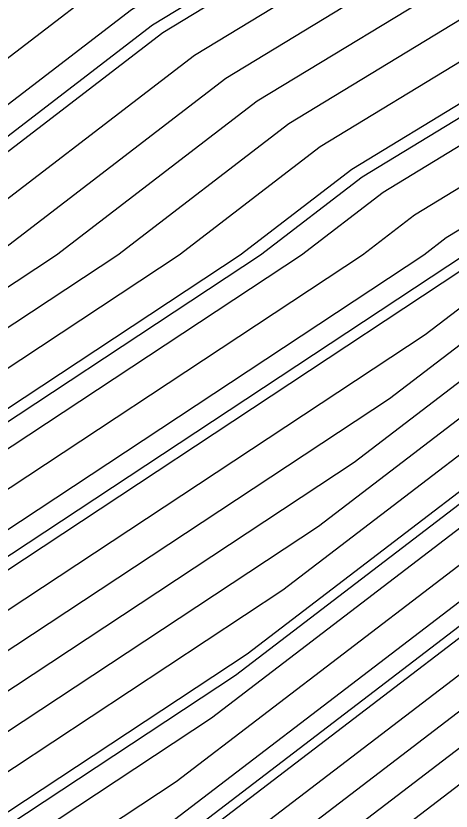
# Model space of a CAD drawing. Extents: x 2354170 to 2357230, y 866100 to 868290.
# Drawn here: x 2355991.33 to 2355999.63, y 866869.41 to 866884.56 of the extents above; entities that cross this region are included whole.
import ezdxf

# ---------------------------------------------------------------- set-up
doc = ezdxf.new("R2010")
doc.units = 0
for name, color, linetype in [('Default', 7, 'Continuous'), ('DTM Contours Major', 7, 'Continuous'), ('DTM Contours Minor', 7, 'Continuous')]:
    doc.layers.add(name, color=color, linetype=linetype)

msp = doc.modelspace()

# ---------------------------------------------------------------- linework, layer by layer
at = {"layer": 'Default'}
for points in [[(2355974.488, 866869.712), (2355974.905, 866870.008), (2355980.15, 866873.994), (2355989.46, 866880.513), (2355989.709, 866880.857), (2355994.132, 866884.246), (2356000.013, 866887.81), (2356006.365, 866893.221), (2356014.968, 866899.71), (2356018.732, 866901.991), (2356022.164, 866904.596), (2356036.529, 866913.731), (2356045.74, 866920.191), (2356048.559, 866922.329), (2356049.744, 866923.169), (2356055.96, 866927.485)], [(2355965.738, 866861.386), (2355966.443, 866861.903), (2355967.04, 866862.358), (2355977.802, 866870.008), (2355980.055, 866871.72), (2355985.522, 866875.549), (2355989.77, 866878.471), (2355992.104, 866880.009), (2355995.932, 866882.943), (2356000.004, 866885.41), (2356007.74, 866892), (2356018.219, 866899.904), (2356019.543, 866900.707), (2356020.751, 866901.623), (2356037.739, 866912.427), (2356047.275, 866919.115)], [(2355884.939, 866809.211), (2355900.489, 866819.893), (2355905.778, 866823.338), (2355913.907, 866829.094), (2355923.703, 866836.599), (2355929.665, 866840.665), (2355940.146, 866847.499), (2355947.621, 866851.84), (2355951.141, 866854.155), (2355963.707, 866863.366), (2355964.766, 866864.173), (2355972.973, 866870.007), (2355980.213, 866875.509), (2355988.576, 866881.365), (2355989.246, 866882.29), (2355992.932, 866885.115), (2356000.019, 866889.409), (2356005.448, 866894.034), (2356012.801, 866899.58), (2356018.191, 866902.847), (2356023.106, 866906.577), (2356035.722, 866914.6)], [(2355886.095, 866809.272), (2355900.45, 866819.134), (2355906.287, 866822.935), (2355913.433, 866827.995), (2355924.107, 866836.175), (2355930.606, 866840.605), (2355940.131, 866846.816), (2355948.118, 866851.454), (2355950.897, 866853.282), (2355964.254, 866863.074), (2355965.221, 866863.81), (2355973.939, 866870.007), (2355980.182, 866874.751), (2355989.018, 866880.939), (2355989.477, 866881.574), (2355993.532, 866884.681), (2356000.016, 866888.61), (2356005.906, 866893.627), (2356013.885, 866899.645), (2356018.462, 866902.419), (2356022.635, 866905.587), (2356036.125, 866914.165)], [(2355888.405, 866809.395), (2355900.372, 866817.616), (2355907.303, 866822.13), (2355912.483, 866825.798), (2355924.917, 866835.325), (2355932.486, 866840.486), (2355940.101, 866845.451), (2355949.112, 866850.684), (2355950.409, 866851.537), (2355965.348, 866862.488), (2355966.131, 866863.084), (2355975.871, 866870.008), (2355980.118, 866873.236), (2355989.902, 866880.087), (2355989.941, 866880.14), (2355994.732, 866883.812), (2356000.01, 866887.01), (2356006.823, 866892.814), (2356016.052, 866899.775), (2356019.002, 866901.563), (2356021.693, 866903.605), (2356036.932, 866913.296)], [(2355889.56, 866809.456), (2355900.333, 866816.857), (2355907.812, 866821.727), (2355912.008, 866824.699), (2355925.322, 866834.9), (2355933.426, 866840.426), (2355940.086, 866844.769), (2355949.609, 866850.298), (2355950.166, 866850.665), (2355965.895, 866862.195), (2355966.586, 866862.721), (2355976.837, 866870.008), (2355980.086, 866872.478), (2355987.977, 866878.003), (2355989.887, 866879.317), (2355990.937, 866880.009), (2355995.332, 866883.377), (2356000.007, 866886.21), (2356007.281, 866892.407), (2356017.135, 866899.839), (2356019.273, 866901.135), (2356021.222, 866902.614), (2356037.336, 866912.862)], [(2355891.87, 866809.578), (2355900.255, 866815.339), (2355908.829, 866820.922), (2355911.059, 866822.501), (2355926.131, 866834.05), (2355935.306, 866840.306), (2355940.057, 866843.404), (2355947.976, 866848.002), (2355950.47, 866849.462), (2355953.699, 866851.867), (2355966.99, 866861.61), (2355967.495, 866861.995), (2355978.768, 866870.009), (2355980.023, 866870.962), (2355983.068, 866873.094), (2355989.653, 866877.625), (2355993.271, 866880.009), (2355996.532, 866882.508), (2356000.001, 866884.61), (2356008.198, 866891.593), (2356019.302, 866899.969), (2356019.813, 866900.278), (2356020.279, 866900.632), (2356038.143, 866911.992)], [(2355900.216, 866814.58), (2355909.337, 866820.519), (2355910.584, 866821.403), (2355926.536, 866833.626), (2355936.246, 866840.246), (2355940.042, 866842.721), (2355946.369, 866846.395), (2355950.86, 866849.024), (2355956.676, 866853.356), (2355967.537, 866861.317), (2355967.95, 866861.632), (2355979.734, 866870.009), (2355979.991, 866870.204), (2355980.614, 866870.64), (2355989.536, 866876.779), (2355994.438, 866880.009), (2355997.132, 866882.074), (2355999.998, 866883.81), (2356008.656, 866891.187), (2356018.846, 866898.872), (2356019.944, 866899.705), (2356020.2, 866899.907), (2356021.872, 866900.954), (2356038.546, 866911.558)], [(2355940.008, 866840.006), (2355952.421, 866847.271), (2355968.585, 866859.31), (2355969.726, 866860.146), (2355969.769, 866860.179), (2355971.097, 866861.124), (2355980.795, 866867.704), (2355981.026, 866867.861), (2355989.069, 866873.394), (2355999.105, 866880.009), (2355999.532, 866880.336), (2355999.985, 866880.611), (2356004.032, 866884.058), (2356010.041, 866889.231), (2356010.312, 866889.44), (2356019.525, 866896.423), (2356022.529, 866898.804), (2356039.878, 866909.663)], [(2355941.547, 866841.574), (2355952.031, 866847.709), (2355965.608, 866857.821), (2355969.179, 866860.439), (2355969.314, 866860.542), (2355973.471, 866863.498), (2355980.578, 866868.32), (2355980.748, 866868.435), (2355989.186, 866874.24), (2355997.939, 866880.009), (2355998.932, 866880.77), (2355999.988, 866881.411), (2356009.416, 866889.442), (2356009.989, 866889.935), (2356010.015, 866889.955), (2356019.63, 866897.243), (2356021.946, 866899.08), (2356037.127, 866908.581)], [(2355900.029, 866810.056), (2355909.818, 866816.501), (2355913.827, 866819.336), (2355923.043, 866826.539), (2355928.965, 866831.076), (2355935.519, 866835.545), (2355940.577, 866838.875), (2355942.002, 866839.84), (2355953.202, 866846.395), (2355969.25, 866858.347), (2355971.156, 866859.637), (2355981.229, 866866.473), (2355981.584, 866866.713), (2355988.835, 866871.702), (2355999.135, 866878.491), (2356000.631, 866879.632), (2356010.145, 866887.824), (2356010.908, 866888.409), (2356019.315, 866894.782), (2356023.693, 866898.252), (2356039.396, 866908.081)], [(2355900.355, 866809.552), (2355909.784, 866815.76), (2355914.64, 866819.194), (2355925.804, 866827.919), (2355929.37, 866830.652), (2355933.316, 866833.342), (2355940.87, 866838.316), (2355942.999, 866839.757), (2355953.592, 866845.957), (2355968.771, 866857.262), (2355971.923, 866859.395), (2355981.446, 866865.857), (2355981.863, 866866.14), (2355988.718, 866870.856), (2355998.456, 866877.274), (2356001.15, 866879.331), (2356010.197, 866887.12), (2356011.205, 866887.894), (2356019.21, 866893.961), (2356024.275, 866897.977), (2356039.156, 866907.29)], [(2355943.155, 866843.181), (2355951.64, 866848.147), (2355962.631, 866856.333), (2355968.631, 866860.732), (2355968.86, 866860.906), (2355975.845, 866865.872), (2355980.361, 866868.936), (2355980.469, 866869.009), (2355989.303, 866875.087), (2355996.772, 866880.009), (2355998.332, 866881.205), (2355999.992, 866882.21), (2356009.573, 866890.373), (2356012.722, 866892.749), (2356019.735, 866898.064), (2356021.364, 866899.355), (2356032.042, 866906.039)], [(2355909.714, 866814.277), (2355916.265, 866818.909), (2355930.003, 866829.647), (2355930.468, 866829.962), (2355941.456, 866837.197), (2355944.993, 866839.591), (2355954.372, 866845.08), (2355967.813, 866855.091), (2355973.456, 866858.909), (2355981.88, 866864.626), (2355982.421, 866864.992), (2355988.484, 866869.163), (2355997.098, 866874.84), (2356002.188, 866878.727), (2356010.302, 866885.713), (2356011.801, 866886.863), (2356019, 866892.32), (2356025.44, 866897.425), (2356038.674, 866905.708)], [(2355909.68, 866813.536), (2355917.078, 866818.767), (2355930.045, 866828.902), (2355931.465, 866829.866), (2355941.75, 866836.637), (2355945.99, 866839.508), (2355954.763, 866844.642), (2355967.334, 866854.005), (2355974.222, 866858.666), (2355982.097, 866864.01), (2355982.7, 866864.418), (2355988.367, 866868.317), (2355996.418, 866873.624), (2356002.706, 866878.425), (2356010.354, 866885.009), (2356012.098, 866886.348), (2356018.895, 866891.5), (2356026.022, 866897.149), (2356038.433, 866904.917)], [(2355909.61, 866812.053), (2355918.704, 866818.483), (2355930.131, 866827.414), (2355933.46, 866829.674), (2355942.336, 866835.518), (2355947.984, 866839.342), (2355955.543, 866843.766), (2355966.376, 866851.834), (2355975.756, 866858.181), (2355982.531, 866862.779), (2355983.257, 866863.27), (2355988.133, 866866.625), (2355995.06, 866871.19), (2356003.744, 866877.821), (2356010.459, 866883.602), (2356012.694, 866885.317), (2356018.686, 866889.859), (2356027.187, 866896.598), (2356037.951, 866903.336)], [(2355909.576, 866811.312), (2355919.516, 866818.341), (2355930.173, 866826.67), (2355934.458, 866829.579), (2355942.629, 866834.959), (2355948.981, 866839.259), (2355955.934, 866843.328), (2355965.897, 866850.748), (2355976.522, 866857.938), (2355982.748, 866862.163), (2355983.536, 866862.696), (2355988.016, 866865.779), (2355994.381, 866869.973), (2356004.263, 866877.519), (2356010.511, 866882.898), (2356012.991, 866884.802), (2356018.581, 866889.038), (2356027.769, 866896.322), (2356037.711, 866902.545)], [(2355909.541, 866810.57), (2355920.329, 866818.199), (2355930.216, 866825.926), (2355935.455, 866829.483), (2355942.923, 866834.399), (2355949.978, 866839.175), (2355956.324, 866842.89), (2355965.418, 866849.663), (2355977.289, 866857.695), (2355982.965, 866861.547), (2355983.815, 866862.122), (2355987.899, 866864.932), (2355993.701, 866868.756), (2356004.782, 866877.217), (2356010.563, 866882.194), (2356013.289, 866884.286), (2356018.476, 866888.218), (2356028.351, 866896.046), (2356037.47, 866901.754)], [(2356036.988, 866900.172), (2356029.516, 866895.495), (2356018.266, 866886.577), (2356013.885, 866883.256), (2356010.667, 866880.787), (2356005.82, 866876.614), (2355992.343, 866866.323), (2355987.665, 866863.24), (2355984.373, 866860.975), (2355983.399, 866860.316), (2355978.822, 866857.21), (2355964.46, 866847.492), (2355957.104, 866842.013), (2355951.971, 866839.009), (2355943.509, 866833.28), (2355937.45, 866829.291), (2355930.301, 866824.437), (2355921.954, 866817.914), (2355909.472, 866809.088)], [(2355939.524, 866841.711), (2355940.027, 866842.038), (2355944.762, 866844.788), (2355951.25, 866848.586), (2355959.653, 866854.844), (2355968.084, 866861.024), (2355968.405, 866861.269), (2355978.219, 866868.246), (2355980.144, 866869.552), (2355980.19, 866869.583), (2355989.419, 866875.933), (2355995.605, 866880.009), (2355997.732, 866881.639), (2355999.995, 866883.01), (2356009.115, 866890.78), (2356015.784, 866895.81), (2356019.839, 866898.884), (2356020.782, 866899.631), (2356020.855, 866899.677)], [(2356036.747, 866899.381), (2356030.098, 866895.219), (2356018.161, 866885.756), (2356014.182, 866882.74), (2356010.72, 866880.083), (2356006.339, 866876.312), (2355991.664, 866865.106), (2355987.548, 866862.394), (2355984.651, 866860.401), (2355983.616, 866859.7), (2355979.589, 866856.967), (2355963.981, 866846.406), (2355957.495, 866841.575), (2355952.968, 866838.926), (2355943.803, 866832.721), (2355938.448, 866829.195), (2355930.343, 866823.693), (2355922.767, 866817.772), (2355909.437, 866808.346)], [(2356036.266, 866897.799), (2356031.262, 866894.668), (2356017.951, 866884.115), (2356014.778, 866881.71), (2356010.824, 866878.676), (2356007.377, 866875.708), (2355990.305, 866862.673), (2355987.314, 866860.702), (2355985.209, 866859.253), (2355984.05, 866858.469), (2355981.122, 866856.482), (2355963.023, 866844.235), (2355958.275, 866840.699), (2355954.962, 866838.76), (2355944.389, 866831.602), (2355940.443, 866829.003), (2355930.428, 866822.205), (2355924.393, 866817.488), (2355909.368, 866806.864)], [(2356030.305, 866894.646), (2356018.056, 866884.936), (2356014.48, 866882.225), (2356010.772, 866879.379), (2356006.858, 866876.01), (2355990.984, 866863.889), (2355987.431, 866861.548), (2355984.93, 866859.827), (2355983.833, 866859.084), (2355980.355, 866856.724), (2355963.502, 866845.32), (2355957.885, 866841.137), (2355953.965, 866838.843), (2355949.529, 866835.84)], [(2356026.053, 866893.487), (2356018.371, 866887.397), (2356013.587, 866883.771), (2356010.615, 866881.49), (2356005.301, 866876.915), (2355993.022, 866867.54), (2355987.782, 866864.086), (2355984.094, 866861.549), (2355983.182, 866860.931), (2355978.055, 866857.453), (2355964.939, 866848.577), (2355956.714, 866842.452), (2355950.975, 866839.092), (2355945.016, 866835.059)], [(2355923.337, 866827.499), (2355928.56, 866831.501), (2355937.722, 866837.748), (2355940.283, 866839.435), (2355941.005, 866839.923), (2355952.811, 866846.833), (2355969.729, 866859.433), (2355970.389, 866859.88), (2355981.012, 866867.089), (2355981.305, 866867.287), (2355988.952, 866872.548), (2355999.815, 866879.707), (2356000.112, 866879.934), (2356005.39, 866884.478)], [(2355925.833, 866827.165), (2355928.565, 866829.3), (2355929.774, 866830.227), (2355931.113, 866831.14), (2355941.163, 866837.756), (2355943.996, 866839.674), (2355953.982, 866845.519), (2355968.292, 866856.176), (2355972.689, 866859.152), (2355981.663, 866865.242), (2355982.142, 866865.566), (2355988.601, 866870.009), (2355997.777, 866876.057), (2356001.669, 866879.029), (2356007.779, 866884.29)], [(2355928.353, 866826.802), (2355930.088, 866828.158), (2355932.463, 866829.77), (2355942.043, 866836.078), (2355946.987, 866839.425), (2355955.153, 866844.204), (2355966.855, 866852.92), (2355974.989, 866858.424), (2355982.314, 866863.394), (2355982.978, 866863.844), (2355988.25, 866867.471), (2355995.739, 866872.407), (2356003.225, 866878.123), (2356010.175, 866884.107)]]:
    msp.add_lwpolyline(points, dxfattribs=at)
at = {"layer": 'DTM Contours Major'}
for points in [[(2355939.591, 866841.53), (2355940.022, 866841.811), (2355944.226, 866844.252), (2355951.38, 866848.44), (2355960.646, 866855.34), (2355968.267, 866860.927), (2355968.556, 866861.148), (2355977.428, 866867.454), (2355980.216, 866869.346), (2355980.283, 866869.391), (2355989.38, 866875.651), (2355995.994, 866880.009), (2355997.932, 866881.495), (2355999.994, 866882.744), (2356009.268, 866890.644), (2356014.764, 866894.79), (2356019.804, 866898.611), (2356020.921, 866899.496)], [(2356030.305, 866894.646), (2356018.056, 866884.936), (2356014.48, 866882.225), (2356010.772, 866879.379), (2356006.858, 866876.01), (2355990.984, 866863.889), (2355987.431, 866861.548), (2355984.93, 866859.827), (2355983.833, 866859.084), (2355980.355, 866856.724), (2355963.502, 866845.32), (2355957.885, 866841.137), (2355953.965, 866838.843), (2355949.529, 866835.84)]]:
    msp.add_lwpolyline(points, dxfattribs=at)
at = {"layer": 'DTM Contours Minor'}
for points in [[(2355960.899, 866857.839), (2355966.443, 866861.903), (2355967.04, 866862.358), (2355977.802, 866870.008), (2355980.055, 866871.72), (2355985.522, 866875.549), (2355989.77, 866878.471), (2355992.104, 866880.009), (2355995.932, 866882.943), (2356000.004, 866885.41), (2356007.74, 866892), (2356018.219, 866899.904), (2356019.543, 866900.707), (2356020.751, 866901.623), (2356037.739, 866912.427)], [(2355918.307, 866823.874), (2355919.362, 866824.699), (2355928.425, 866831.643), (2355938.456, 866838.482), (2355940.186, 866839.621), (2355940.673, 866839.951), (2355952.681, 866846.979), (2355969.888, 866859.795), (2355970.134, 866859.961), (2355980.94, 866867.294), (2355981.212, 866867.479), (2355988.991, 866872.83), (2355999.883, 866880.009), (2355999.932, 866880.046), (2355999.983, 866880.077), (2356000.443, 866880.469), (2356010.076, 866888.762), (2356010.511, 866889.096), (2356019.455, 866895.876), (2356022.917, 866898.62), (2356039.717, 866909.136)], [(2355921.106, 866823.47), (2355928.565, 866829.3), (2355929.774, 866830.227), (2355931.113, 866831.14), (2355941.163, 866837.756), (2355943.996, 866839.674), (2355953.982, 866845.519), (2355968.292, 866856.176), (2355972.689, 866859.152), (2355981.663, 866865.242), (2355982.142, 866865.566), (2355988.601, 866870.009), (2355997.777, 866876.057), (2356001.669, 866879.029), (2356010.25, 866886.417), (2356011.503, 866887.378), (2356019.105, 866893.141), (2356024.858, 866897.701), (2356038.915, 866906.499)], [(2355886.865, 866809.313), (2355900.424, 866818.628), (2355906.626, 866822.667), (2355913.116, 866827.263), (2355924.377, 866835.891), (2355931.232, 866840.565), (2355940.121, 866846.361), (2355948.449, 866851.198), (2355950.734, 866852.7), (2355964.619, 866862.878), (2355965.524, 866863.568), (2355974.583, 866870.008), (2355980.16, 866874.246), (2355989.313, 866880.655), (2355989.632, 866881.096), (2355993.932, 866884.391), (2356000.014, 866888.076), (2356006.212, 866893.356), (2356014.607, 866899.688), (2356018.642, 866902.134), (2356020.893, 866903.842)], [(2355923.906, 866823.067), (2355930.102, 866827.91), (2355932.795, 866829.738), (2355942.141, 866835.891), (2355947.319, 866839.397), (2355955.283, 866844.058), (2355966.695, 866852.558), (2355975.244, 866858.343), (2355982.386, 866863.189), (2355983.071, 866863.653), (2355988.211, 866867.189), (2355995.513, 866872.001), (2356003.398, 866878.022), (2356010.424, 866884.071), (2356012.495, 866885.66), (2356018.756, 866890.406), (2356026.798, 866896.782), (2356038.112, 866903.863)], [(2355950.645, 866839.122), (2355956.584, 866842.598), (2355965.098, 866848.939), (2355977.8, 866857.534), (2355983.109, 866861.137), (2355984.001, 866861.74), (2355987.821, 866864.368), (2355993.248, 866867.945), (2356005.128, 866877.016), (2356010.598, 866881.725), (2356013.488, 866883.943), (2356018.406, 866887.671), (2356028.739, 866895.863), (2356037.309, 866901.226)]]:
    msp.add_lwpolyline(points, dxfattribs=at)

doc.saveas('drawing.dxf')
